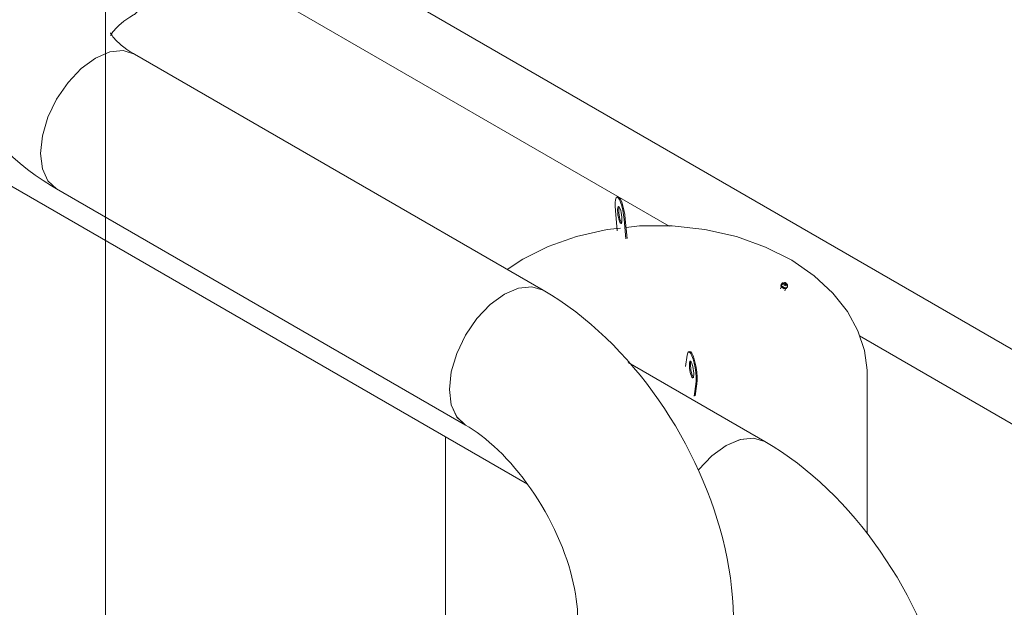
# Model space of a CAD drawing. Header units: metres. Extents: x -54598 to 1827199, y -329446 to -256744.
# Tile 428 of 474: x 225952 to 227680, y -287430 to -286400. Entities that reach past the tile are written whole.
import ezdxf

# ---------------------------------------------------------------- set-up
doc = ezdxf.new("R2010")
doc.units = ezdxf.units.M
for name, color, linetype, lineweight in [('A-WALL', 113, 'Continuous', 20), ('G-ANNO-SYMB', 7, 'Continuous', 9), ('M-EQPM', 7, 'Continuous', 20), ('P-PIPE', 7, 'Continuous', 20)]:
    doc.layers.add(name, color=color, linetype=linetype, lineweight=lineweight)

# ---------------------------------------------------------------- blocks, each defined once
blk = doc.blocks.new('ADSK_СтальСварка_Отвод_ГОСТ17375-2001 - Исполнение 2-670414-AKS22')
at = {"layer": 'P-PIPE', "color": 5}
for points in [[(17313.8, 13587.7, 0), (17338.7, 13598.3, 0), (17362, 13600.7, 0), (17382, 13594.5, 0)], [(17245.5, 13358.1, 0), (17230.2, 13372.3, 0), (17220.5, 13393.6, 0), (17217.2, 13420.5, 0), (17220.5, 13451.3, 0), (17230.2, 13483.7, 0), (17245.5, 13515.7, 0), (17265.5, 13544.9, 0), (17288.8, 13569.5, 0), (17313.8, 13587.7, 0)], [(17382, 13594.5, 0), (17396.6, 13585.7, 0), (17410.9, 13576.5, 0), (17425, 13566.7, 0), (17438.8, 13556.4, 0), (17452.4, 13545.7, 0), (17465.8, 13534.6, 0), (17478.9, 13523, 0), (17491.7, 13511, 0), (17504.3, 13498.7, 0), (17516.5, 13485.9, 0), (17528.6, 13472.8, 0), (17540.3, 13459.3, 0), (17551.7, 13445.5, 0), (17562.8, 13431.4, 0), (17573.7, 13416.9, 0), (17584.2, 13402.2, 0), (17594.3, 13387.2, 0), (17604.1, 13372, 0), (17613.6, 13356.5, 0), (17622.8, 13340.8, 0), (17631.5, 13324.9, 0), (17639.9, 13308.9, 0), (17647.9, 13292.6, 0), (17655.5, 13276.2, 0), (17662.7, 13259.6, 0), (17669.5, 13243, 0), (17675.8, 13226.2, 0), (17681.8, 13209.3, 0), (17687.2, 13192.4, 0), (17692.3, 13175.4, 0), (17696.8, 13158.3, 0), (17700.9, 13141.2, 0), (17704.6, 13124.1, 0), (17707.7, 13107, 0), (17710.3, 13089.9, 0), (17712.4, 13072.7, 0), (17713.9, 13055.6, 0), (17715, 13038.6, 0), (17715.4, 13021.6, 0), (17715.4, 13017, 0)], [(17245.5, 13358.1, 0), (17252.1, 13354.1, 0), (17259, 13349.7, 0), (17266, 13344.8, 0), (17273.2, 13339.5, 0), (17280.4, 13333.8, 0), (17287.8, 13327.6, 0), (17295.2, 13321, 0), (17302.6, 13314.1, 0), (17310.1, 13306.8, 0), (17317.5, 13299.1, 0), (17324.8, 13291, 0), (17332.1, 13282.7, 0), (17339.3, 13274, 0), (17346.4, 13265, 0), (17353.3, 13255.8, 0), (17360.1, 13246.3, 0), (17366.7, 13236.6, 0), (17373.1, 13226.7, 0), (17379.2, 13216.6, 0), (17385.2, 13206.3, 0), (17390.9, 13196, 0), (17396.4, 13185.5, 0), (17401.5, 13174.9, 0), (17406.5, 13164.4, 0), (17411.1, 13153.7, 0), (17415.4, 13143.1, 0), (17419.4, 13132.5, 0), (17423.1, 13122, 0), (17426.5, 13111.6, 0), (17429.5, 13101.3, 0), (17432.2, 13091.2, 0), (17434.6, 13081.2, 0), (17436.7, 13071.4, 0), (17438.4, 13061.9, 0), (17439.8, 13052.7, 0), (17440.9, 13043.7, 0), (17441.7, 13035.1, 0), (17442.2, 13026.9, 0), (17442.4, 13019, 0), (17442.4, 13017, 0)], [(17675.4, 12961.3, 0), (17647.2, 12948.7, 0), (17614.2, 12940.9, 0), (17578.9, 12938.2, 0), (17543.6, 12940.9, 0), (17510.7, 12948.7, 0), (17482.4, 12961.3, 0), (17460.7, 12977.6, 0), (17447.1, 12996.6, 0), (17442.4, 13017, 0)], [(17715.4, 13017, 0), (17710.8, 12996.6, 0), (17697.1, 12977.6, 0), (17675.4, 12961.3, 0)]]:
    blk.add_polyline3d(points, dxfattribs=at)
blk = doc.blocks.new('Reflex_N - Reflex N1000 grey-542169-AKS22')
at = {"layer": 'M-EQPM', "color": 5}
for p, q in [((17513.3, 13758.1), (17511.3, 13757.8)), ((17508.5, 13734.4), (17511.8, 13698.6)), ((17527, 13684.9), (17523.8, 13718.9)), ((17525.8, 13719.2), (17528.9, 13685.2)), ((17346.1, 13649.2), (17318.8, 13631)), ((17800, 13601.2), (17798.3, 13597)), ((17799.1, 13604.4), (17798.7, 13603.3)), ((17800.2, 13604.4), (17798.8, 13601.9)), ((17799.6, 13602.9), (17799.1, 13601.6)), ((17799.2, 13600.4), (17804.7, 13597)), ((17800.6, 13605.5), (17799.3, 13603)), ((17801.3, 13607), (17799.4, 13604.8)), ((17804.5, 13607.5), (17801.2, 13605.4)), ((17803, 13608), (17801.7, 13607.2)), ((17805.5, 13608), (17804.2, 13607.7)), ((17805, 13596.9), (17807.6, 13597.8)), ((17810.3, 13604), (17805.5, 13607.3)), ((17805.5, 13593.4), (17807.4, 13598.2)), ((17805.5, 13597.4), (17807, 13597.7)), ((17808.9, 13605.8), (17808.2, 13606.9)), ((17808.4, 13597.8), (17808.9, 13599.2)), ((17809.8, 13598.8), (17810.3, 13599.9)), ((17810.4, 13603.7), (17810, 13605.2)), ((17810.4, 13600.4), (17810.5, 13603.3)), ((17634.4, 13480.7), (17631.4, 13461)), ((17639.2, 13486.9), (17637.2, 13486.6)), ((17640.8, 13469.6), (17640.3, 13467.8)), ((17950.1, 13167), (17950.1, 13446.6)), ((17646.4, 13408.8), (17649.7, 13430.1)), ((17651.6, 13430.4), (17648.4, 13409.1)), ((17210.1, 13337.7), (17210.1, 11860.4))]:
    blk.add_line(p, q, dxfattribs=at)
for points in [[(17523.8, 13718.9, 0), (17522.8, 13727, 0), (17521.4, 13735.1, 0), (17519.6, 13742.5, 0), (17517.6, 13748.9, 0), (17515.4, 13753.8, 0), (17513.4, 13756.8, 0), (17511.5, 13757.8, 0), (17509.9, 13756.6, 0), (17508.8, 13753.4, 0), (17508.1, 13748.4, 0), (17508, 13741.9, 0), (17508.5, 13734.4, 0)], [(17513.3, 13758.1, 0), (17513.4, 13758.1, 0), (17515.3, 13757.1, 0), (17517.4, 13754.1, 0), (17519.5, 13749.2, 0), (17521.5, 13742.8, 0), (17523.3, 13735.4, 0), (17524.8, 13727.3, 0), (17525.8, 13719.2, 0)], [(17512.5, 13730.3, 0), (17512.3, 13733.9, 0), (17512.3, 13737, 0), (17512.6, 13739.4, 0), (17513.2, 13740.9, 0), (17513.9, 13741.5, 0)], [(17513.9, 13741.5, 0), (17514.8, 13741, 0), (17515.8, 13739.6, 0), (17516.8, 13737.3, 0), (17517.8, 13734.2, 0), (17518.7, 13730.7, 0), (17519.3, 13726.8, 0), (17519.8, 13723, 0)], [(17514.6, 13739.7, 0), (17514.3, 13737.3, 0), (17514.2, 13734.2, 0), (17514.4, 13730.6, 0)], [(17519.8, 13723, 0), (17520, 13719.4, 0), (17520, 13716.3, 0), (17519.7, 13713.9, 0), (17519.1, 13712.4, 0), (17518.4, 13711.8, 0), (17517.5, 13712.3, 0), (17516.5, 13713.7, 0), (17515.5, 13716, 0), (17514.5, 13719.1, 0), (17513.7, 13722.7, 0), (17513, 13726.5, 0), (17512.5, 13730.3, 0)], [(17514.4, 13730.6, 0), (17514.9, 13726.8, 0), (17515.6, 13723, 0), (17516.5, 13719.4, 0), (17517.4, 13716.3, 0), (17518.4, 13714, 0), (17519.3, 13712.7, 0)], [(17346.1, 13649.2, 0), (17390.5, 13671.3, 0), (17440.1, 13688.8, 0), (17493.9, 13701, 0), (17517.3, 13703.6, 0)], [(17527.1, 13704.7, 0), (17550.5, 13707.4, 0), (17608.3, 13707.4, 0), (17665.6, 13701.1, 0), (17720.7, 13688.6, 0), (17771.8, 13670.3, 0), (17817.7, 13647.1, 0), (17857.3, 13619.9, 0), (17889.9, 13589.5, 0), (17915.5, 13557.1, 0), (17933.8, 13523.3, 0), (17945.2, 13488.8, 0), (17949.9, 13454.2, 0), (17950.1, 13446.6, 0)], [(17798.8, 13601.9, 0), (17802.9, 13598.6, 0), (17808.3, 13597.7, 0), (17809.7, 13600.2, 0)], [(17799.3, 13603, 0), (17803.3, 13599.7, 0), (17808.8, 13598.8, 0), (17810.2, 13601.3, 0)], [(17801.2, 13605.4, 0), (17807, 13602, 0), (17810.3, 13604, 0)], [(17809.9, 13605.5, 0), (17805.2, 13608.2, 0), (17802.6, 13606.6, 0)], [(17802.6, 13606.6, 0), (17807.3, 13603.8, 0), (17809.9, 13605.5, 0)], [(17809, 13605.6, 0), (17805.5, 13607.7, 0), (17803.5, 13606.4, 0)], [(17803.5, 13606.4, 0), (17807, 13604.3, 0), (17809, 13605.6, 0)], [(17808.3, 13606.8, 0), (17806.3, 13608, 0), (17805.1, 13607.3, 0)], [(17805.1, 13607.3, 0), (17807.1, 13606.1, 0), (17808.3, 13606.8, 0)], [(17649.7, 13430.1, 0), (17650.2, 13435.7, 0), (17650.1, 13442.6, 0), (17649.4, 13450.4, 0), (17648.3, 13458.5, 0), (17646.7, 13466.4, 0), (17644.8, 13473.6, 0), (17642.7, 13479.5, 0), (17640.6, 13483.8, 0), (17638.6, 13486.2, 0), (17636.8, 13486.4, 0), (17635.4, 13484.6, 0), (17634.4, 13480.7, 0)], [(17638.7, 13486.7, 0), (17640.5, 13486.5, 0), (17642.6, 13484.1, 0), (17644.7, 13479.8, 0), (17646.8, 13473.9, 0), (17648.6, 13466.7, 0), (17650.2, 13458.8, 0), (17651.4, 13450.7, 0), (17652, 13442.9, 0), (17652.1, 13436, 0), (17651.6, 13430.4, 0)], [(17645.7, 13443.4, 0), (17645.2, 13441.6, 0), (17644.5, 13440.7, 0), (17643.7, 13440.8, 0), (17642.7, 13441.9, 0), (17641.7, 13444, 0), (17640.7, 13446.8, 0), (17639.8, 13450.2, 0), (17639.1, 13454, 0), (17638.5, 13457.8, 0), (17638.2, 13461.5, 0), (17638.2, 13464.8, 0), (17638.4, 13467.5, 0)], [(17638.4, 13467.5, 0), (17638.9, 13469.3, 0), (17639.5, 13470.2, 0), (17640.4, 13470.1, 0), (17641.4, 13468.9, 0), (17642.4, 13466.9, 0), (17643.4, 13464.1, 0), (17644.3, 13460.7, 0), (17645, 13456.9, 0), (17645.6, 13453, 0), (17645.9, 13449.3, 0), (17645.9, 13446, 0), (17645.7, 13443.4, 0)], [(17640.3, 13467.8, 0), (17640.1, 13465.1, 0), (17640.1, 13461.8, 0), (17640.5, 13458.1, 0), (17641, 13454.3, 0), (17641.7, 13450.5, 0), (17642.6, 13447.1, 0), (17643.6, 13444.3, 0), (17644.6, 13442.2, 0), (17645.6, 13441.1, 0)]]:
    blk.add_polyline3d(points, dxfattribs=at)
blk = doc.blocks.new('ADSK_СтальСварка_Отвод_ГОСТ17375-2001 - Исполнение 2-V202-AKS22')
at = {"layer": 'P-PIPE', "color": 5}
for points in [[(17654.4, 13279.6, 0), (17677.7, 13304.1, 0), (17702.7, 13322.4, 0)], [(17702.7, 13322.4, 0), (17727.6, 13333, 0), (17750.9, 13335.3, 0), (17770.9, 13329.1, 0)], [(17770.9, 13329.1, 0), (17785.5, 13320.4, 0), (17799.8, 13311.1, 0), (17813.9, 13301.3, 0), (17827.8, 13291.1, 0), (17841.3, 13280.4, 0), (17854.7, 13269.2, 0), (17867.8, 13257.7, 0), (17880.6, 13245.7, 0), (17893.2, 13233.3, 0), (17905.5, 13220.5, 0), (17917.5, 13207.4, 0), (17929.2, 13193.9, 0), (17940.6, 13180.1, 0), (17951.7, 13166, 0), (17962.6, 13151.6, 0), (17973.1, 13136.9, 0), (17983.2, 13121.9, 0), (17993.1, 13106.6, 0), (18002.5, 13091.2, 0), (18011.7, 13075.5, 0), (18020.4, 13059.6, 0), (18028.8, 13043.5, 0), (18036.8, 13027.2, 0), (18044.4, 13010.8, 0), (18051.6, 12994.3, 0), (18058.4, 12977.6, 0), (18064.7, 12960.8, 0), (18070.7, 12944, 0), (18076.2, 12927, 0), (18081.2, 12910, 0), (18085.8, 12893, 0), (18089.9, 12875.9, 0), (18093.5, 12858.7, 0), (18096.6, 12841.6, 0), (18099.2, 12824.5, 0), (18101.3, 12807.4, 0), (18102.8, 12790.3, 0), (18103.9, 12773.2, 0), (18104.3, 12756.2, 0), (18104.3, 12751.6, 0)], [(17714.9, 13024.3, 0), (17721, 13017.3, 0), (17728.2, 13008.6, 0), (17735.3, 12999.6, 0), (17742.2, 12990.4, 0), (17749, 12980.9, 0), (17755.6, 12971.2, 0), (17762, 12961.3, 0), (17768.1, 12951.2, 0), (17774.1, 12941, 0), (17779.8, 12930.6, 0), (17785.3, 12920.1, 0), (17790.5, 12909.6, 0), (17795.4, 12899, 0), (17800, 12888.4, 0), (17804.3, 12877.8, 0), (17808.3, 12867.2, 0), (17812, 12856.7, 0), (17815.4, 12846.2, 0), (17818.4, 12835.9, 0), (17821.1, 12825.8, 0), (17823.5, 12815.8, 0), (17825.6, 12806.1, 0), (17827.3, 12796.5, 0), (17828.7, 12787.3, 0), (17829.8, 12778.4, 0), (17830.6, 12769.8, 0), (17831.1, 12761.5, 0), (17831.3, 12753.7, 0), (17831.3, 12751.6, 0)], [(18064.3, 12695.9, 0), (18036.1, 12683.4, 0), (18003.2, 12675.5, 0), (17967.8, 12672.8, 0), (17932.5, 12675.5, 0), (17899.6, 12683.4, 0), (17871.3, 12695.9, 0), (17849.6, 12712.2, 0), (17836, 12731.2, 0), (17831.3, 12751.6, 0)], [(18104.3, 12751.6, 0), (18099.7, 12731.2, 0), (18086, 12712.2, 0), (18064.3, 12695.9, 0)]]:
    blk.add_polyline3d(points, dxfattribs=at)
blk = doc.blocks.new('ADSK_СтальСварка_Отвод_ГОСТ17375-2001 - Исполнение 2-V224-AKS22')
at = {"layer": 'P-PIPE', "color": 5}
for points in [[(16528.1, 14314.8, 0), (16548.1, 14321, 0), (16571.4, 14318.7, 0), (16596.4, 14308.1, 0), (16621.4, 14289.9, 0), (16644.6, 14265.3, 0), (16664.6, 14236, 0), (16680, 14204.1, 0), (16689.6, 14171.7, 0), (16692.9, 14140.9, 0)], [(16350, 14043.5, 0), (16350.7, 14061.6, 0), (16352.5, 14079.6, 0), (16355.6, 14097.4, 0), (16359.9, 14114.8, 0), (16365.2, 14131.8, 0), (16371.6, 14148.3, 0), (16379, 14164.2, 0), (16387.2, 14179.6, 0), (16396.2, 14194.4, 0), (16406, 14208.5, 0), (16416.5, 14222, 0), (16427.5, 14234.9, 0), (16439.2, 14247.2, 0), (16451.4, 14259, 0), (16464, 14270.1, 0), (16477.1, 14280.7, 0), (16490.6, 14290.8, 0), (16504.6, 14300.3, 0), (16518.9, 14309.4, 0), (16528.1, 14314.8, 0)], [(16692.9, 14140.9, 0), (16689.6, 14114, 0), (16680, 14092.6, 0), (16664.6, 14078.4, 0)], [(16624.3, 14044.2, 0), (16625.4, 14045.9, 0), (16626.9, 14048, 0), (16628.8, 14050.4, 0), (16631.2, 14053.1, 0), (16634.2, 14056.1, 0), (16637.6, 14059.3, 0), (16641.6, 14062.7, 0), (16646.1, 14066.3, 0), (16651.2, 14069.9, 0), (16656.8, 14073.7, 0), (16662.9, 14077.4, 0), (16664.6, 14078.4, 0)], [(16622.8, 14045.8, 0), (16622.8, 14045.6, 0), (16623.1, 14045.1, 0), (16623.5, 14044.2, 0), (16624.3, 14042.9, 0), (16625.4, 14041.1, 0), (16626.9, 14039.1, 0), (16628.8, 14036.7, 0), (16631.2, 14033.9, 0), (16634.2, 14031, 0), (16637.6, 14027.7, 0), (16641.6, 14024.3, 0), (16646.1, 14020.8, 0), (16651.2, 14017.1, 0), (16656.8, 14013.4, 0), (16662.9, 14009.7, 0), (16664.6, 14008.7, 0)], [(16350, 14043.5, 0), (16350.7, 14025.4, 0), (16352.5, 14007.5, 0), (16355.6, 13989.7, 0), (16359.9, 13972.3, 0), (16365.2, 13955.3, 0), (16371.6, 13938.8, 0), (16379, 13922.9, 0), (16387.2, 13907.5, 0), (16396.2, 13892.7, 0), (16406, 13878.6, 0), (16416.5, 13865.1, 0), (16427.5, 13852.2, 0), (16439.2, 13839.8, 0), (16451.4, 13828.1, 0), (16464, 13817, 0), (16477.1, 13806.4, 0), (16490.6, 13796.3, 0), (16504.6, 13786.8, 0), (16518.9, 13777.7, 0), (16528.1, 13772.2, 0)], [(16622.8, 14041.4, 0), (16623.1, 14042, 0), (16623.5, 14042.9, 0)], [(16664.6, 14008.7, 0), (16644.6, 14014.8, 0), (16621.4, 14012.5, 0), (16596.4, 14001.9, 0), (16571.4, 13983.7, 0), (16548.1, 13959.1, 0), (16528.1, 13929.9, 0), (16512.8, 13897.9, 0), (16503.1, 13865.5, 0), (16499.9, 13834.7, 0)], [(16499.9, 13834.7, 0), (16503.1, 13807.8, 0), (16512.8, 13786.5, 0), (16528.1, 13772.2, 0)]]:
    blk.add_polyline3d(points, dxfattribs=at)
blk = doc.blocks.new('fsdfasdf')
at = {"layer": 'A-WALL'}
for p, q in [((458011.1, 100730.9), (458801.6, 100274.4)), ((459135.4, 100081.7), (459541.5, 99847.3))]:
    blk.add_line(p, q, dxfattribs=at)
at = {"layer": 'G-ANNO-SYMB'}
for p, q in [((462895, 98042.3), (454544.3, 102863.5)), ((457812.6, 100997.1), (457812.6, 95108))]:
    blk.add_line(p, q, dxfattribs=at)
at = {"layer": 'P-PIPE', "color": 5}
for p, q in [((455618.3, 101516.2), (458553, 99821.8)), ((458580.9, 100161.7), (457863.5, 100575.9)), ((457727, 100339.5), (458444.4, 99925.3)), ((458969.8, 99896.4), (458729.8, 100034.9))]:
    blk.add_line(p, q, dxfattribs=at)
for points in [[(457795.3, 100569.2, 0), (457820.3, 100579.8, 0), (457843.5, 100582.1, 0), (457863.5, 100575.9, 0)], [(457698.8, 100402, 0), (457702.1, 100432.7, 0), (457711.7, 100465.2, 0), (457727, 100497.1, 0), (457747, 100526.4, 0), (457770.3, 100550.9, 0), (457795.3, 100569.2, 0)], [(457727, 100339.5, 0), (457711.7, 100353.7, 0), (457702.1, 100375, 0), (457698.8, 100402, 0)], [(458580.9, 100161.7, 0), (458560.9, 100167.9, 0), (458537.6, 100165.6, 0), (458512.7, 100155, 0)], [(458512.7, 100155, 0), (458487.7, 100136.8, 0), (458464.4, 100112.2, 0), (458444.4, 100082.9, 0), (458429.1, 100051, 0), (458419.4, 100018.5, 0), (458416.1, 99987.8, 0)], [(458416.1, 99987.8, 0), (458419.4, 99960.9, 0), (458429.1, 99939.5, 0), (458444.4, 99925.3, 0)], [(458969.8, 99896.4, 0), (458949.8, 99902.6, 0), (458926.6, 99900.2, 0), (458901.6, 99889.6, 0)], [(458901.6, 99889.6, 0), (458876.6, 99871.4, 0), (458853.3, 99846.8, 0)]]:
    blk.add_polyline3d(points, dxfattribs=at)
at = {"layer": 'M-EQPM', "color": 5}
blk.add_blockref('Reflex_N - Reflex N1000 grey-542169-AKS22', (441198.9, 86567.3), dxfattribs=at)
at = {"layer": 'P-PIPE', "color": 5}
for name in ['ADSK_СтальСварка_Отвод_ГОСТ17375-2001 - Исполнение 2-V224-AKS22', 'ADSK_СтальСварка_Отвод_ГОСТ17375-2001 - Исполнение 2-670414-AKS22', 'ADSK_СтальСварка_Отвод_ГОСТ17375-2001 - Исполнение 2-V202-AKS22']:
    blk.add_blockref(name, (441198.9, 86567.3), dxfattribs=at)

msp = doc.modelspace()

# ---------------------------------------------------------------- block references
at = {"color": 5, "lineweight": 30}
msp.add_blockref('fsdfasdf', (-231710.1, -387036.1), dxfattribs=at)

doc.saveas('drawing.dxf')
